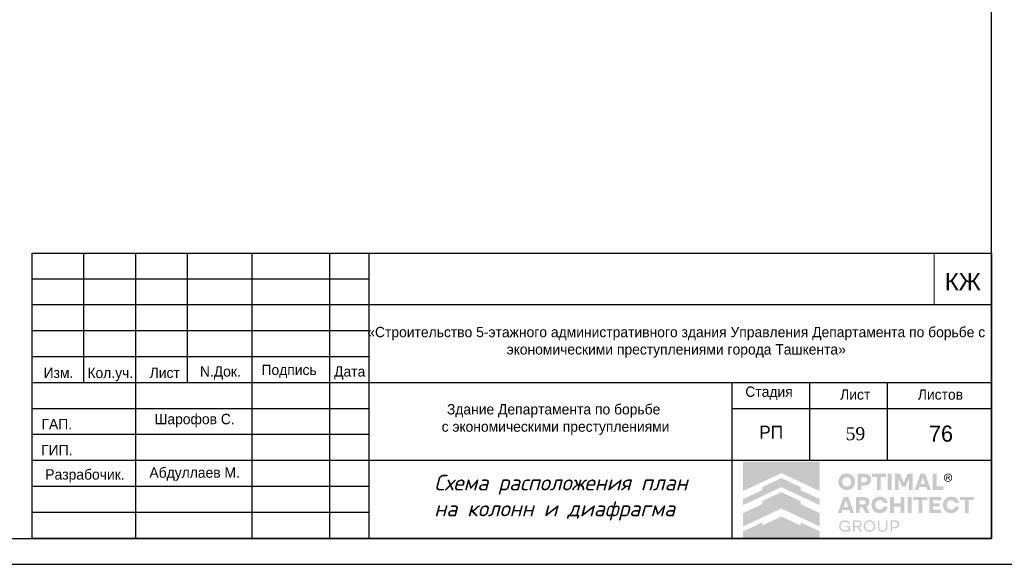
# Model space of a CAD drawing. Header units: millimetres. Extents: x -33345 to 4712671, y -3392 to 121473.
# Tile 992 of 1056: x 3919387 to 3938375, y 44501 to 55001. Entities that reach past the tile are written whole.
import ezdxf

# ---------------------------------------------------------------- set-up
doc = ezdxf.new("R2010")
doc.units = ezdxf.units.MM
for name, color, linetype, lineweight in [('.', 7, 'Continuous', 15), ('0.25', 7, 'Continuous', 25), ('Текст', 7, 'Continuous', 20)]:
    doc.layers.add(name, color=color, linetype=linetype, lineweight=lineweight)
doc.styles.add('RomanS', font='romans.shx')
doc.styles.get("Standard").update_dxf_attribs({"font": 'arial.ttf'})
doc.styles.add('X-U-RW-01$0$StyleROMANS', font='GOTHIC.TTF')

# ---------------------------------------------------------------- blocks, each defined once
blk = doc.blocks.new('*U282')
at = {"layer": '0.25', "color": 5, "linetype": 'Continuous', "lineweight": 25, "ltscale": 100}
blk.add_lwpolyline([(-72619, 0), (0, 0), (0, 42000), (-72619, 42000), (-72619, 0)], dxfattribs=at)
at = {"layer": '0.25', "color": 7, "linetype": 'Continuous', "lineweight": 30, "ltscale": 100}
blk.add_lwpolyline([(-70619, 500), (-500, 500), (-500, 41500), (-70619, 41500), (-70619, 500)], dxfattribs=at)
blk = doc.blocks.new('logo')
at = {"true_color": 0x90e0ed}
h = blk.add_hatch(color=141, dxfattribs=at)
h.dxf.hatch_style = 1
h.paths.add_polyline_path([(5.672, 5.668), (0.009, 5.668), (0.009, 3.483), (1.425, 4.147), (2.84, 4.81), (4.256, 4.147), (5.672, 3.483)])
at = {"true_color": 0x1f2877}
h = blk.add_hatch(color=166, dxfattribs=at)
h.dxf.hatch_style = 1
h.paths.add_polyline_path([(2.84, 4.449), (1.425, 3.786), (1.425, 3.558), (0.009, 2.894), (0.009, 2.448), (1.425, 3.112), (2.84, 3.775), (4.256, 3.112), (5.672, 2.448), (5.672, 2.894), (4.256, 3.558), (4.256, 3.786)])
h.paths.add_polyline_path([(2.84, 3.415), (1.425, 2.751), (1.425, 2.523), (0.009, 1.86), (0.009, 0.873), (1.425, 1.536), (2.84, 2.199), (4.256, 1.536), (5.672, 0.873), (5.672, 1.86), (4.256, 2.523), (4.256, 2.751)])
h.paths.add_polyline_path([(2.84, 1.611), (1.425, 0.947), (1.425, 1.176), (0.009, 0.512), (0.009, 0.005), (5.672, 0.005), (5.672, 0.512), (4.256, 1.176), (4.256, 0.947)])
at = {"true_color": 0x212121}
h = blk.add_hatch(color=250, dxfattribs=at)
h.dxf.hatch_style = 1
h.paths.add_polyline_path([(8.107, 4.61), (8.086, 4.63), (8.064, 4.649), (8.041, 4.667), (8.017, 4.683), (7.992, 4.699), (7.967, 4.713), (7.94, 4.726), (7.912, 4.738), (7.884, 4.749), (7.855, 4.759), (7.825, 4.766), (7.795, 4.773), (7.763, 4.778), (7.732, 4.782), (7.7, 4.784), (7.667, 4.785), (7.634, 4.784), (7.602, 4.782), (7.571, 4.778), (7.54, 4.773), (7.51, 4.766), (7.48, 4.758), (7.451, 4.749), (7.422, 4.738), (7.394, 4.725), (7.367, 4.712), (7.341, 4.697), (7.316, 4.682), (7.292, 4.665), (7.269, 4.648), (7.247, 4.629), (7.226, 4.609), (7.206, 4.588), (7.187, 4.566), (7.169, 4.544), (7.153, 4.52), (7.137, 4.495), (7.122, 4.47), (7.109, 4.443), (7.097, 4.416), (7.086, 4.387), (7.076, 4.359), (7.068, 4.329), (7.061, 4.299), (7.056, 4.268), (7.053, 4.237), (7.05, 4.205), (7.05, 4.173), (7.05, 4.14), (7.053, 4.108), (7.056, 4.077), (7.061, 4.047), (7.068, 4.016), (7.076, 3.987), (7.086, 3.958), (7.097, 3.93), (7.109, 3.903), (7.122, 3.876), (7.137, 3.85), (7.153, 3.826), (7.169, 3.802), (7.187, 3.779), (7.206, 3.757), (7.226, 3.736), (7.247, 3.716), (7.269, 3.697), (7.292, 3.679), (7.316, 3.662), (7.341, 3.647), (7.367, 3.633), (7.394, 3.619), (7.422, 3.607), (7.451, 3.596), (7.48, 3.587), (7.51, 3.579), (7.54, 3.573), (7.571, 3.568), (7.602, 3.564), (7.634, 3.562), (7.667, 3.561), (7.7, 3.562), (7.732, 3.564), (7.763, 3.568), (7.795, 3.573), (7.825, 3.579), (7.855, 3.587), (7.884, 3.596), (7.912, 3.607), (7.94, 3.619), (7.967, 3.633), (7.992, 3.647), (8.017, 3.662), (8.041, 3.679), (8.064, 3.697), (8.086, 3.716), (8.107, 3.736), (8.127, 3.757), (8.146, 3.779), (8.164, 3.802), (8.181, 3.826), (8.196, 3.85), (8.211, 3.876), (8.224, 3.903), (8.237, 3.93), (8.248, 3.958), (8.257, 3.987), (8.265, 4.016), (8.272, 4.047), (8.277, 4.077), (8.281, 4.108), (8.283, 4.14), (8.284, 4.173), (8.283, 4.205), (8.281, 4.237), (8.277, 4.268), (8.272, 4.299), (8.265, 4.329), (8.257, 4.359), (8.248, 4.387), (8.237, 4.416), (8.224, 4.443), (8.211, 4.47), (8.196, 4.495), (8.181, 4.52), (8.164, 4.544), (8.146, 4.567), (8.127, 4.589)])
h.paths.add_polyline_path([(7.841, 4.464), (7.854, 4.455), (7.867, 4.446), (7.879, 4.436), (7.891, 4.426), (7.902, 4.415), (7.913, 4.403), (7.923, 4.391), (7.933, 4.379), (7.942, 4.366), (7.95, 4.352), (7.958, 4.338), (7.965, 4.324), (7.972, 4.308), (7.977, 4.293), (7.982, 4.277), (7.987, 4.261), (7.99, 4.244), (7.993, 4.228), (7.995, 4.21), (7.996, 4.193), (7.996, 4.175), (7.996, 4.157), (7.995, 4.139), (7.993, 4.121), (7.99, 4.104), (7.987, 4.088), (7.982, 4.071), (7.977, 4.055), (7.972, 4.039), (7.965, 4.024), (7.958, 4.009), (7.95, 3.994), (7.942, 3.981), (7.933, 3.967), (7.923, 3.955), (7.913, 3.942), (7.902, 3.931), (7.891, 3.92), (7.879, 3.909), (7.867, 3.9), (7.854, 3.891), (7.841, 3.882), (7.827, 3.874), (7.813, 3.867), (7.798, 3.86), (7.783, 3.854), (7.767, 3.849), (7.751, 3.844), (7.735, 3.841), (7.718, 3.838), (7.701, 3.836), (7.684, 3.835), (7.667, 3.834), (7.649, 3.835), (7.632, 3.836), (7.615, 3.838), (7.598, 3.841), (7.582, 3.844), (7.566, 3.849), (7.551, 3.854), (7.535, 3.86), (7.521, 3.867), (7.506, 3.874), (7.492, 3.882), (7.479, 3.891), (7.466, 3.9), (7.454, 3.909), (7.442, 3.92), (7.431, 3.931), (7.42, 3.942), (7.41, 3.955), (7.4, 3.967), (7.391, 3.981), (7.383, 3.994), (7.375, 4.009), (7.368, 4.024), (7.362, 4.039), (7.356, 4.055), (7.351, 4.071), (7.347, 4.088), (7.343, 4.104), (7.34, 4.121), (7.338, 4.139), (7.337, 4.157), (7.337, 4.175), (7.337, 4.193), (7.338, 4.21), (7.34, 4.228), (7.343, 4.244), (7.347, 4.261), (7.351, 4.277), (7.356, 4.293), (7.362, 4.308), (7.368, 4.324), (7.375, 4.338), (7.383, 4.352), (7.391, 4.366), (7.4, 4.379), (7.41, 4.391), (7.42, 4.403), (7.431, 4.415), (7.442, 4.426), (7.454, 4.436), (7.466, 4.446), (7.479, 4.455), (7.492, 4.464), (7.506, 4.472), (7.521, 4.479), (7.535, 4.486), (7.551, 4.492), (7.566, 4.497), (7.582, 4.501), (7.598, 4.505), (7.615, 4.508), (7.632, 4.51), (7.649, 4.511), (7.667, 4.511), (7.684, 4.511), (7.701, 4.51), (7.718, 4.508), (7.735, 4.505), (7.751, 4.501), (7.767, 4.497), (7.783, 4.492), (7.798, 4.486), (7.813, 4.479), (7.827, 4.472)], flags=16)
h.paths.add_polyline_path([(9.335, 4.648), (9.319, 4.662), (9.301, 4.675), (9.283, 4.687), (9.264, 4.698), (9.245, 4.709), (9.224, 4.719), (9.203, 4.728), (9.181, 4.736), (9.158, 4.743), (9.134, 4.749), (9.11, 4.755), (9.085, 4.759), (9.059, 4.762), (9.032, 4.765), (9.005, 4.766), (8.977, 4.767), (8.47, 4.767), (8.47, 3.579), (8.75, 3.579), (8.75, 3.898), (8.977, 3.898), (9.005, 3.898), (9.032, 3.9), (9.059, 3.902), (9.085, 3.906), (9.11, 3.91), (9.134, 3.915), (9.158, 3.921), (9.181, 3.928), (9.203, 3.936), (9.224, 3.945), (9.245, 3.954), (9.264, 3.965), (9.283, 3.976), (9.301, 3.988), (9.319, 4.001), (9.335, 4.014), (9.35, 4.029), (9.365, 4.044), (9.379, 4.059), (9.391, 4.076), (9.403, 4.093), (9.414, 4.111), (9.424, 4.13), (9.432, 4.15), (9.44, 4.17), (9.447, 4.191), (9.453, 4.212), (9.458, 4.234), (9.461, 4.257), (9.464, 4.28), (9.466, 4.304), (9.466, 4.329), (9.466, 4.353), (9.464, 4.377), (9.461, 4.401), (9.458, 4.424), (9.453, 4.446), (9.447, 4.468), (9.44, 4.489), (9.432, 4.51), (9.424, 4.53), (9.414, 4.549), (9.403, 4.567), (9.391, 4.585), (9.379, 4.602), (9.365, 4.618), (9.35, 4.633)])
h.paths.add_polyline_path([(8.75, 4.511), (8.959, 4.511), (8.984, 4.511), (9.008, 4.508), (9.031, 4.505), (9.052, 4.499), (9.071, 4.492), (9.09, 4.484), (9.106, 4.474), (9.121, 4.463), (9.135, 4.45), (9.147, 4.436), (9.156, 4.421), (9.165, 4.404), (9.171, 4.387), (9.175, 4.368), (9.178, 4.348), (9.179, 4.327), (9.178, 4.306), (9.175, 4.287), (9.171, 4.268), (9.165, 4.251), (9.156, 4.235), (9.147, 4.22), (9.135, 4.206), (9.121, 4.193), (9.106, 4.182), (9.09, 4.172), (9.071, 4.164), (9.052, 4.157), (9.031, 4.151), (9.008, 4.148), (8.984, 4.145), (8.959, 4.144), (8.75, 4.144)], flags=16)
h.paths.add_polyline_path([(10.558, 4.767), (9.528, 4.767), (9.528, 4.529), (9.904, 4.529), (9.904, 3.579), (10.182, 3.579), (10.182, 4.529), (10.558, 4.529)])
h.paths.add_polyline_path([(10.975, 4.767), (10.695, 4.767), (10.695, 3.579), (10.975, 3.579)])
h.paths.add_polyline_path([(11.611, 4.767), (11.223, 4.767), (11.223, 3.579), (11.498, 3.579), (11.498, 4.426), (11.751, 3.806), (12.012, 3.806), (12.267, 4.426), (12.267, 3.579), (12.542, 3.579), (12.542, 4.767), (12.154, 4.767), (11.882, 4.116)])
h.paths.add_polyline_path([(13.451, 4.767), (13.116, 4.767), (12.68, 3.579), (12.959, 3.579), (13.038, 3.799), (13.529, 3.799), (13.609, 3.579), (13.888, 3.579)])
h.paths.add_polyline_path([(13.285, 4.487), (13.457, 4.01), (13.111, 4.01)], flags=16)
h.paths.add_polyline_path([(14.306, 4.767), (14.026, 4.767), (14.026, 3.579), (14.808, 3.579), (14.808, 3.827), (14.306, 3.827)])
h.paths.add_polyline_path([(15.871, 2.84), (15.857, 2.86), (15.841, 2.879), (15.825, 2.898), (15.808, 2.916), (15.79, 2.933), (15.771, 2.949), (15.752, 2.964), (15.731, 2.978), (15.71, 2.992), (15.688, 3.004), (15.666, 3.016), (15.643, 3.027), (15.619, 3.037), (15.594, 3.046), (15.569, 3.053), (15.543, 3.06), (15.516, 3.066), (15.49, 3.071), (15.462, 3.074), (15.434, 3.077), (15.406, 3.079), (15.377, 3.079), (15.344, 3.078), (15.312, 3.076), (15.281, 3.072), (15.25, 3.067), (15.22, 3.061), (15.191, 3.052), (15.162, 3.043), (15.134, 3.031), (15.106, 3.019), (15.08, 3.005), (15.054, 2.991), (15.03, 2.975), (15.006, 2.958), (14.984, 2.94), (14.962, 2.921), (14.942, 2.901), (14.922, 2.88), (14.903, 2.858), (14.886, 2.835), (14.869, 2.811), (14.854, 2.787), (14.84, 2.761), (14.827, 2.734), (14.815, 2.707), (14.804, 2.679), (14.795, 2.65), (14.787, 2.621), (14.78, 2.591), (14.775, 2.561), (14.772, 2.53), (14.769, 2.499), (14.769, 2.468), (14.769, 2.436), (14.772, 2.405), (14.775, 2.374), (14.78, 2.344), (14.787, 2.314), (14.795, 2.285), (14.804, 2.256), (14.815, 2.228), (14.827, 2.201), (14.84, 2.174), (14.854, 2.149), (14.869, 2.124), (14.886, 2.1), (14.903, 2.077), (14.922, 2.055), (14.942, 2.034), (14.962, 2.014), (14.984, 1.995), (15.006, 1.977), (15.03, 1.96), (15.054, 1.945), (15.08, 1.93), (15.106, 1.916), (15.134, 1.904), (15.162, 1.893), (15.191, 1.883), (15.22, 1.875), (15.25, 1.868), (15.281, 1.863), (15.312, 1.859), (15.344, 1.857), (15.377, 1.856), (15.406, 1.856), (15.434, 1.858), (15.462, 1.861), (15.49, 1.864), (15.516, 1.869), (15.543, 1.875), (15.569, 1.882), (15.594, 1.89), (15.619, 1.898), (15.643, 1.908), (15.666, 1.919), (15.688, 1.931), (15.71, 1.943), (15.731, 1.957), (15.752, 1.971), (15.771, 1.986), (15.79, 2.002), (15.808, 2.019), (15.825, 2.037), (15.841, 2.056), (15.857, 2.075), (15.871, 2.096), (15.885, 2.117), (15.898, 2.139), (15.91, 2.161), (15.921, 2.185), (15.93, 2.209), (15.939, 2.233), (15.947, 2.259), (15.953, 2.284), (15.959, 2.311), (15.964, 2.338), (15.668, 2.338), (15.659, 2.314), (15.649, 2.291), (15.638, 2.269), (15.625, 2.249), (15.61, 2.23), (15.594, 2.213), (15.576, 2.196), (15.557, 2.181), (15.536, 2.168), (15.515, 2.156), (15.493, 2.146), (15.471, 2.138), (15.448, 2.132), (15.424, 2.127), (15.4, 2.125), (15.375, 2.124), (15.358, 2.124), (15.342, 2.125), (15.326, 2.127), (15.31, 2.13), (15.294, 2.134), (15.279, 2.139), (15.264, 2.144), (15.249, 2.15), (15.235, 2.157), (15.221, 2.165), (15.207, 2.173), (15.195, 2.182), (15.182, 2.191), (15.17, 2.201), (15.159, 2.212), (15.148, 2.223), (15.138, 2.235), (15.128, 2.247), (15.119, 2.26), (15.11, 2.273), (15.102, 2.287), (15.094, 2.302), (15.087, 2.316), (15.081, 2.332), (15.075, 2.348), (15.07, 2.364), (15.066, 2.381), (15.062, 2.397), (15.059, 2.414), (15.057, 2.432), (15.056, 2.45), (15.056, 2.468), (15.056, 2.486), (15.057, 2.503), (15.059, 2.521), (15.062, 2.538), (15.066, 2.555), (15.07, 2.571), (15.075, 2.587), (15.081, 2.603), (15.087, 2.619), (15.094, 2.634), (15.102, 2.648), (15.11, 2.662), (15.119, 2.675), (15.128, 2.688), (15.138, 2.7), (15.148, 2.712), (15.159, 2.723), (15.17, 2.734), (15.182, 2.744), (15.195, 2.753), (15.207, 2.762), (15.221, 2.77), (15.235, 2.778), (15.249, 2.785), (15.264, 2.791), (15.279, 2.797), (15.294, 2.801), (15.31, 2.805), (15.326, 2.808), (15.342, 2.81), (15.358, 2.811), (15.375, 2.812), (15.4, 2.811), (15.424, 2.808), (15.448, 2.803), (15.471, 2.797), (15.493, 2.789), (15.515, 2.779), (15.536, 2.767), (15.557, 2.754), (15.576, 2.739), (15.594, 2.722), (15.61, 2.705), (15.625, 2.686), (15.638, 2.666), (15.649, 2.644), (15.659, 2.621), (15.668, 2.597), (15.964, 2.597), (15.959, 2.624), (15.953, 2.651), (15.947, 2.677), (15.939, 2.702), (15.93, 2.726), (15.921, 2.75), (15.91, 2.774), (15.898, 2.796), (15.885, 2.818)])
h.paths.add_polyline_path([(14.632, 3.061), (13.76, 3.061), (13.76, 1.874), (14.632, 1.874), (14.632, 2.122), (14.04, 2.122), (14.04, 2.359), (14.528, 2.359), (14.528, 2.572), (14.04, 2.572), (14.04, 2.813), (14.632, 2.813)])
h.paths.add_polyline_path([(13.624, 3.061), (12.593, 3.061), (12.593, 2.824), (12.969, 2.824), (12.969, 1.874), (13.248, 1.874), (13.248, 2.824), (13.624, 2.824)])
h.paths.add_polyline_path([(12.457, 3.061), (12.177, 3.061), (12.177, 1.874), (12.457, 1.874)])
h.paths.add_polyline_path([(11.929, 3.061), (11.648, 3.061), (11.648, 2.572), (11.147, 2.572), (11.147, 3.061), (10.867, 3.061), (10.867, 1.874), (11.147, 1.874), (11.147, 2.329), (11.648, 2.329), (11.648, 1.874), (11.929, 1.874)])
h.paths.add_polyline_path([(10.624, 2.796), (10.611, 2.818), (10.597, 2.84), (10.583, 2.86), (10.567, 2.879), (10.551, 2.898), (10.534, 2.916), (10.516, 2.933), (10.497, 2.949), (10.477, 2.964), (10.457, 2.978), (10.436, 2.992), (10.414, 3.004), (10.392, 3.016), (10.368, 3.027), (10.344, 3.037), (10.32, 3.046), (10.294, 3.053), (10.269, 3.06), (10.242, 3.066), (10.215, 3.071), (10.188, 3.074), (10.16, 3.077), (10.132, 3.079), (10.103, 3.079), (10.07, 3.078), (10.038, 3.076), (10.007, 3.072), (9.976, 3.067), (9.946, 3.061), (9.917, 3.052), (9.888, 3.043), (9.86, 3.031), (9.832, 3.019), (9.806, 3.005), (9.78, 2.991), (9.756, 2.975), (9.732, 2.958), (9.71, 2.94), (9.688, 2.921), (9.667, 2.901), (9.648, 2.88), (9.629, 2.858), (9.612, 2.835), (9.595, 2.811), (9.58, 2.787), (9.566, 2.761), (9.553, 2.734), (9.541, 2.707), (9.53, 2.679), (9.52, 2.65), (9.512, 2.621), (9.506, 2.591), (9.501, 2.561), (9.497, 2.53), (9.495, 2.499), (9.494, 2.468), (9.495, 2.436), (9.497, 2.405), (9.501, 2.374), (9.506, 2.344), (9.512, 2.314), (9.52, 2.285), (9.53, 2.256), (9.541, 2.228), (9.553, 2.201), (9.566, 2.174), (9.58, 2.149), (9.595, 2.124), (9.612, 2.1), (9.629, 2.077), (9.648, 2.055), (9.667, 2.034), (9.688, 2.014), (9.71, 1.995), (9.732, 1.977), (9.756, 1.96), (9.78, 1.945), (9.806, 1.93), (9.832, 1.916), (9.86, 1.904), (9.888, 1.893), (9.917, 1.883), (9.946, 1.875), (9.976, 1.868), (10.007, 1.863), (10.038, 1.859), (10.07, 1.857), (10.103, 1.856), (10.132, 1.856), (10.16, 1.858), (10.188, 1.861), (10.215, 1.864), (10.242, 1.869), (10.269, 1.875), (10.294, 1.882), (10.32, 1.89), (10.344, 1.898), (10.368, 1.908), (10.392, 1.919), (10.414, 1.931), (10.436, 1.943), (10.457, 1.957), (10.477, 1.971), (10.497, 1.986), (10.516, 2.002), (10.534, 2.019), (10.551, 2.037), (10.567, 2.056), (10.583, 2.075), (10.597, 2.096), (10.611, 2.117), (10.624, 2.139), (10.636, 2.161), (10.646, 2.185), (10.656, 2.209), (10.665, 2.233), (10.673, 2.259), (10.679, 2.284), (10.685, 2.311), (10.689, 2.338), (10.393, 2.338), (10.385, 2.314), (10.375, 2.291), (10.364, 2.269), (10.351, 2.249), (10.336, 2.23), (10.32, 2.213), (10.302, 2.196), (10.282, 2.181), (10.262, 2.168), (10.241, 2.156), (10.219, 2.146), (10.197, 2.138), (10.174, 2.132), (10.15, 2.127), (10.126, 2.125), (10.101, 2.124), (10.084, 2.124), (10.068, 2.125), (10.052, 2.127), (10.036, 2.13), (10.02, 2.134), (10.005, 2.139), (9.99, 2.144), (9.975, 2.15), (9.961, 2.157), (9.947, 2.165), (9.933, 2.173), (9.92, 2.182), (9.908, 2.191), (9.896, 2.201), (9.885, 2.212), (9.874, 2.223), (9.864, 2.235), (9.854, 2.247), (9.844, 2.26), (9.836, 2.273), (9.828, 2.287), (9.82, 2.302), (9.813, 2.316), (9.806, 2.332), (9.801, 2.348), (9.796, 2.364), (9.791, 2.381), (9.788, 2.397), (9.785, 2.414), (9.783, 2.432), (9.782, 2.45), (9.782, 2.468), (9.782, 2.486), (9.783, 2.503), (9.785, 2.521), (9.788, 2.538), (9.791, 2.555), (9.796, 2.571), (9.801, 2.587), (9.806, 2.603), (9.813, 2.619), (9.82, 2.634), (9.828, 2.648), (9.836, 2.662), (9.844, 2.675), (9.854, 2.688), (9.864, 2.7), (9.874, 2.712), (9.885, 2.723), (9.896, 2.734), (9.908, 2.744), (9.92, 2.753), (9.933, 2.762), (9.947, 2.77), (9.961, 2.778), (9.975, 2.785), (9.99, 2.791), (10.005, 2.797), (10.02, 2.801), (10.036, 2.805), (10.052, 2.808), (10.068, 2.81), (10.084, 2.811), (10.101, 2.812), (10.126, 2.811), (10.15, 2.808), (10.174, 2.803), (10.197, 2.797), (10.219, 2.789), (10.241, 2.779), (10.262, 2.767), (10.282, 2.754), (10.302, 2.739), (10.32, 2.722), (10.336, 2.705), (10.351, 2.686), (10.364, 2.666), (10.375, 2.644), (10.385, 2.621), (10.393, 2.597), (10.689, 2.597), (10.685, 2.624), (10.679, 2.651), (10.673, 2.677), (10.665, 2.702), (10.656, 2.726), (10.646, 2.75), (10.636, 2.774)])
h.paths.add_polyline_path([(9.251, 2.936), (9.221, 2.962), (9.189, 2.986), (9.153, 3.006), (9.113, 3.023), (9.07, 3.037), (9.024, 3.047), (8.974, 3.055), (8.921, 3.06), (8.865, 3.061), (8.347, 3.061), (8.347, 1.874), (8.628, 1.874), (8.628, 2.294), (8.826, 2.294), (9.057, 1.874), (9.372, 1.874), (9.108, 2.335), (9.136, 2.346), (9.162, 2.359), (9.187, 2.374), (9.21, 2.39), (9.231, 2.407), (9.25, 2.425), (9.268, 2.445), (9.284, 2.466), (9.299, 2.488), (9.311, 2.512), (9.322, 2.537), (9.33, 2.563), (9.337, 2.59), (9.342, 2.619), (9.345, 2.649), (9.346, 2.68), (9.344, 2.725), (9.338, 2.766), (9.328, 2.805), (9.315, 2.842), (9.297, 2.876), (9.276, 2.907)])
h.paths.add_polyline_path([(8.949, 2.802), (8.967, 2.796), (8.984, 2.789), (8.999, 2.781), (9.012, 2.772), (9.024, 2.761), (9.035, 2.75), (9.044, 2.737), (9.051, 2.724), (9.056, 2.709), (9.06, 2.693), (9.063, 2.677), (9.064, 2.659), (9.063, 2.642), (9.06, 2.626), (9.056, 2.61), (9.051, 2.596), (9.044, 2.582), (9.035, 2.57), (9.024, 2.559), (9.012, 2.548), (8.999, 2.539), (8.984, 2.531), (8.967, 2.524), (8.949, 2.518), (8.93, 2.514), (8.909, 2.511), (8.887, 2.509), (8.863, 2.508), (8.628, 2.508), (8.628, 2.812), (8.863, 2.812), (8.887, 2.811), (8.909, 2.809), (8.93, 2.806)], flags=16)
h.paths.add_polyline_path([(7.773, 3.061), (7.438, 3.061), (7.002, 1.874), (7.28, 1.874), (7.36, 2.093), (7.851, 2.093), (7.931, 1.874), (8.209, 1.874)])
h.paths.add_polyline_path([(7.606, 2.781), (7.778, 2.304), (7.433, 2.304)], flags=16)
h.paths.add_polyline_path([(17.059, 3.061), (16.029, 3.061), (16.029, 2.824), (16.405, 2.824), (16.405, 1.874), (16.683, 1.874), (16.683, 2.824), (17.059, 2.824)])
at = {"true_color": 0xa7a9ac}
h = blk.add_hatch(color=253, dxfattribs=at)
h.dxf.hatch_style = 1
h.paths.add_polyline_path([(15.277, 4.754), (15.255, 4.763), (15.232, 4.77), (15.208, 4.776), (15.185, 4.779), (15.164, 4.781), (15.162, 4.781), (15.138, 4.781), (15.127, 4.78), (15.114, 4.779), (15.101, 4.777), (15.088, 4.775), (15.076, 4.772), (15.063, 4.769), (15.05, 4.765), (15.038, 4.76), (15.026, 4.755), (14.997, 4.739), (14.969, 4.721), (14.945, 4.701), (14.923, 4.679), (14.903, 4.654), (14.886, 4.628), (14.872, 4.599), (14.86, 4.567), (14.856, 4.553), (14.853, 4.539), (14.85, 4.525), (14.848, 4.51), (14.847, 4.496), (14.847, 4.481), (14.847, 4.466), (14.848, 4.452), (14.851, 4.426), (14.857, 4.402), (14.864, 4.378), (14.873, 4.355), (14.884, 4.333), (14.896, 4.312), (14.911, 4.291), (14.928, 4.272), (14.94, 4.259), (14.954, 4.247), (14.968, 4.236), (14.982, 4.225), (14.997, 4.216), (15.013, 4.207), (15.029, 4.2), (15.046, 4.193), (15.064, 4.187), (15.082, 4.182), (15.1, 4.179), (15.119, 4.176), (15.14, 4.175), (15.16, 4.175), (15.181, 4.176), (15.202, 4.179), (15.222, 4.183), (15.241, 4.188), (15.26, 4.195), (15.279, 4.203), (15.297, 4.212), (15.314, 4.222), (15.331, 4.234), (15.347, 4.247), (15.364, 4.263), (15.38, 4.28), (15.395, 4.298), (15.408, 4.317), (15.419, 4.337), (15.429, 4.358), (15.437, 4.38), (15.444, 4.403), (15.448, 4.418), (15.45, 4.433), (15.452, 4.448), (15.453, 4.463), (15.454, 4.466), (15.454, 4.49), (15.453, 4.501), (15.45, 4.523), (15.446, 4.544), (15.441, 4.565), (15.434, 4.586), (15.426, 4.605), (15.416, 4.624), (15.405, 4.643), (15.392, 4.661), (15.38, 4.676), (15.368, 4.69), (15.354, 4.703), (15.34, 4.715), (15.326, 4.726), (15.31, 4.736), (15.294, 4.745)])
h.paths.add_polyline_path([(15.249, 4.711), (15.292, 4.687), (15.329, 4.657), (15.36, 4.619), (15.383, 4.576), (15.398, 4.529), (15.403, 4.478), (15.398, 4.427), (15.383, 4.379), (15.36, 4.336), (15.329, 4.299), (15.291, 4.268), (15.248, 4.245), (15.2, 4.23), (15.149, 4.225), (15.099, 4.23), (15.051, 4.245), (15.009, 4.268), (14.971, 4.299), (14.941, 4.337), (14.917, 4.38), (14.903, 4.427), (14.897, 4.478), (14.903, 4.529), (14.917, 4.576), (14.941, 4.619), (14.972, 4.657), (15.009, 4.688), (15.052, 4.711), (15.099, 4.726), (15.15, 4.731), (15.201, 4.726)], flags=16)
h.paths.add_polyline_path([(15.197, 4.632), (15.209, 4.629), (15.219, 4.625), (15.227, 4.621), (15.235, 4.616), (15.242, 4.61), (15.249, 4.603), (15.254, 4.596), (15.259, 4.587), (15.263, 4.578), (15.267, 4.565), (15.269, 4.553), (15.269, 4.541), (15.267, 4.529), (15.264, 4.518), (15.259, 4.507), (15.252, 4.496), (15.244, 4.486), (15.238, 4.48), (15.232, 4.475), (15.225, 4.471), (15.218, 4.467), (15.211, 4.464), (15.203, 4.461), (15.196, 4.459), (15.187, 4.458), (15.177, 4.456), (15.177, 4.456), (15.189, 4.449), (15.197, 4.445), (15.203, 4.439), (15.209, 4.433), (15.215, 4.426), (15.226, 4.413), (15.235, 4.399), (15.245, 4.386), (15.254, 4.372), (15.29, 4.313), (15.291, 4.311), (15.289, 4.31), (15.23, 4.31), (15.226, 4.312), (15.182, 4.389), (15.157, 4.425), (15.152, 4.43), (15.147, 4.435), (15.141, 4.439), (15.135, 4.442), (15.129, 4.445), (15.122, 4.447), (15.115, 4.448), (15.107, 4.448), (15.072, 4.449), (15.07, 4.449), (15.07, 4.311), (15.018, 4.311), (15.018, 4.636), (15.02, 4.637), (15.161, 4.635), (15.173, 4.635), (15.185, 4.634)], flags=0)
h.paths.add_polyline_path([(15.178, 4.588), (15.187, 4.584), (15.196, 4.579), (15.2, 4.576), (15.203, 4.572), (15.206, 4.568), (15.209, 4.564), (15.211, 4.559), (15.212, 4.554), (15.213, 4.549), (15.213, 4.544), (15.213, 4.538), (15.212, 4.533), (15.211, 4.528), (15.209, 4.523), (15.206, 4.518), (15.203, 4.514), (15.199, 4.51), (15.195, 4.506), (15.19, 4.503), (15.184, 4.5), (15.178, 4.499), (15.173, 4.497), (15.161, 4.495), (15.15, 4.494), (15.138, 4.494), (15.127, 4.494), (15.074, 4.493), (15.071, 4.493), (15.071, 4.592), (15.096, 4.592), (15.159, 4.591), (15.169, 4.59)], flags=0)
h.paths.add_polyline_path([(15.267, 4.565), (15.263, 4.578), (15.259, 4.587), (15.254, 4.596), (15.249, 4.603), (15.242, 4.61), (15.235, 4.616), (15.227, 4.621), (15.219, 4.625), (15.209, 4.629), (15.197, 4.632), (15.185, 4.634), (15.173, 4.635), (15.161, 4.635), (15.02, 4.637), (15.018, 4.636), (15.018, 4.311), (15.07, 4.311), (15.07, 4.449), (15.072, 4.449), (15.107, 4.448), (15.115, 4.448), (15.122, 4.447), (15.129, 4.445), (15.135, 4.442), (15.141, 4.439), (15.147, 4.435), (15.152, 4.43), (15.157, 4.425), (15.182, 4.389), (15.226, 4.312), (15.23, 4.31), (15.289, 4.31), (15.291, 4.311), (15.29, 4.313), (15.254, 4.372), (15.245, 4.386), (15.235, 4.399), (15.226, 4.413), (15.215, 4.426), (15.209, 4.433), (15.203, 4.439), (15.197, 4.445), (15.189, 4.449), (15.177, 4.456), (15.187, 4.458), (15.196, 4.459), (15.203, 4.461), (15.211, 4.464), (15.218, 4.467), (15.225, 4.471), (15.232, 4.475), (15.238, 4.48), (15.244, 4.486), (15.252, 4.496), (15.259, 4.507), (15.264, 4.518), (15.267, 4.529), (15.269, 4.541), (15.269, 4.553)], flags=0)
h = blk.add_hatch(color=253, dxfattribs=at)
h.dxf.hatch_style = 1
h.paths.add_polyline_path([(15.242, 4.61), (15.235, 4.616), (15.227, 4.621), (15.219, 4.625), (15.209, 4.629), (15.197, 4.632), (15.185, 4.634), (15.173, 4.635), (15.161, 4.635), (15.02, 4.637), (15.018, 4.636), (15.018, 4.311), (15.07, 4.311), (15.07, 4.449), (15.072, 4.449), (15.107, 4.448), (15.115, 4.448), (15.122, 4.447), (15.129, 4.445), (15.135, 4.442), (15.141, 4.439), (15.147, 4.435), (15.152, 4.43), (15.157, 4.425), (15.182, 4.389), (15.226, 4.312), (15.23, 4.31), (15.289, 4.31), (15.291, 4.311), (15.29, 4.313), (15.254, 4.372), (15.245, 4.386), (15.235, 4.399), (15.226, 4.413), (15.215, 4.426), (15.209, 4.433), (15.203, 4.439), (15.197, 4.445), (15.189, 4.449), (15.177, 4.456), (15.187, 4.458), (15.196, 4.459), (15.203, 4.461), (15.211, 4.464), (15.218, 4.467), (15.225, 4.471), (15.232, 4.475), (15.238, 4.48), (15.244, 4.486), (15.252, 4.496), (15.259, 4.507), (15.264, 4.518), (15.267, 4.529), (15.269, 4.541), (15.269, 4.553), (15.267, 4.565), (15.263, 4.578), (15.259, 4.587), (15.254, 4.596), (15.249, 4.603)])
h.paths.add_polyline_path([(15.169, 4.59), (15.178, 4.588), (15.187, 4.584), (15.196, 4.579), (15.2, 4.576), (15.203, 4.572), (15.206, 4.568), (15.209, 4.564), (15.211, 4.559), (15.212, 4.554), (15.213, 4.549), (15.213, 4.544), (15.213, 4.538), (15.212, 4.533), (15.211, 4.528), (15.209, 4.523), (15.206, 4.518), (15.203, 4.514), (15.199, 4.51), (15.195, 4.506), (15.19, 4.503), (15.184, 4.5), (15.178, 4.499), (15.173, 4.497), (15.161, 4.495), (15.15, 4.494), (15.138, 4.494), (15.127, 4.494), (15.074, 4.493), (15.071, 4.493), (15.071, 4.592), (15.096, 4.592), (15.159, 4.591)], flags=16)
h = blk.add_hatch(color=253, dxfattribs=at)
h.dxf.hatch_style = 1
h.paths.add_polyline_path([(7.824, 1.219), (7.813, 1.23), (7.803, 1.24), (7.791, 1.249), (7.78, 1.258), (7.768, 1.267), (7.756, 1.275), (7.743, 1.283), (7.73, 1.29), (7.716, 1.297), (7.703, 1.303), (7.688, 1.309), (7.674, 1.314), (7.659, 1.319), (7.644, 1.323), (7.628, 1.326), (7.613, 1.329), (7.597, 1.332), (7.581, 1.334), (7.564, 1.335), (7.547, 1.336), (7.53, 1.336), (7.506, 1.335), (7.483, 1.334), (7.461, 1.331), (7.439, 1.328), (7.417, 1.323), (7.396, 1.317), (7.376, 1.31), (7.356, 1.302), (7.337, 1.293), (7.319, 1.284), (7.301, 1.273), (7.284, 1.262), (7.268, 1.25), (7.253, 1.237), (7.238, 1.224), (7.224, 1.21), (7.211, 1.195), (7.199, 1.179), (7.187, 1.163), (7.176, 1.146), (7.166, 1.129), (7.157, 1.11), (7.149, 1.092), (7.141, 1.073), (7.134, 1.053), (7.128, 1.033), (7.124, 1.012), (7.119, 0.991), (7.116, 0.97), (7.114, 0.949), (7.113, 0.927), (7.112, 0.904), (7.113, 0.88), (7.114, 0.857), (7.116, 0.834), (7.12, 0.811), (7.124, 0.789), (7.129, 0.768), (7.135, 0.747), (7.142, 0.727), (7.15, 0.707), (7.159, 0.688), (7.168, 0.67), (7.178, 0.652), (7.189, 0.636), (7.201, 0.62), (7.214, 0.605), (7.227, 0.59), (7.241, 0.577), (7.255, 0.564), (7.271, 0.552), (7.286, 0.54), (7.303, 0.53), (7.32, 0.52), (7.338, 0.511), (7.357, 0.503), (7.376, 0.496), (7.396, 0.49), (7.416, 0.485), (7.436, 0.48), (7.458, 0.477), (7.479, 0.475), (7.501, 0.473), (7.524, 0.473), (7.546, 0.473), (7.567, 0.474), (7.588, 0.476), (7.608, 0.479), (7.627, 0.483), (7.646, 0.488), (7.664, 0.493), (7.682, 0.5), (7.699, 0.507), (7.716, 0.514), (7.732, 0.523), (7.747, 0.532), (7.761, 0.541), (7.775, 0.551), (7.789, 0.562), (7.802, 0.574), (7.802, 0.485), (7.911, 0.485), (7.911, 0.921), (7.578, 0.921), (7.578, 0.827), (7.802, 0.827), (7.802, 0.709), (7.794, 0.695), (7.785, 0.681), (7.774, 0.668), (7.763, 0.656), (7.75, 0.645), (7.735, 0.634), (7.72, 0.624), (7.703, 0.615), (7.685, 0.606), (7.666, 0.599), (7.647, 0.593), (7.627, 0.588), (7.606, 0.584), (7.585, 0.581), (7.563, 0.58), (7.54, 0.579), (7.522, 0.579), (7.505, 0.58), (7.488, 0.582), (7.472, 0.585), (7.456, 0.588), (7.441, 0.592), (7.425, 0.597), (7.411, 0.602), (7.396, 0.608), (7.383, 0.615), (7.369, 0.622), (7.357, 0.63), (7.345, 0.639), (7.333, 0.648), (7.322, 0.658), (7.311, 0.668), (7.301, 0.679), (7.292, 0.69), (7.283, 0.702), (7.275, 0.715), (7.267, 0.728), (7.26, 0.741), (7.253, 0.756), (7.247, 0.77), (7.242, 0.786), (7.237, 0.801), (7.234, 0.817), (7.23, 0.834), (7.228, 0.851), (7.226, 0.868), (7.225, 0.886), (7.225, 0.904), (7.225, 0.921), (7.226, 0.938), (7.228, 0.954), (7.23, 0.97), (7.233, 0.986), (7.236, 1.001), (7.24, 1.016), (7.245, 1.031), (7.25, 1.046), (7.256, 1.06), (7.262, 1.074), (7.27, 1.087), (7.277, 1.099), (7.285, 1.112), (7.294, 1.123), (7.304, 1.135), (7.314, 1.145), (7.324, 1.155), (7.335, 1.165), (7.347, 1.174), (7.359, 1.182), (7.371, 1.19), (7.385, 1.197), (7.398, 1.204), (7.412, 1.21), (7.427, 1.215), (7.442, 1.22), (7.458, 1.223), (7.474, 1.226), (7.49, 1.228), (7.508, 1.229), (7.525, 1.23), (7.547, 1.229), (7.569, 1.227), (7.59, 1.224), (7.61, 1.219), (7.629, 1.214), (7.648, 1.207), (7.667, 1.199), (7.684, 1.189), (7.701, 1.178), (7.716, 1.166), (7.73, 1.154), (7.743, 1.14), (7.755, 1.125), (7.765, 1.109), (7.775, 1.091), (7.783, 1.073), (7.908, 1.073), (7.903, 1.089), (7.897, 1.104), (7.891, 1.118), (7.884, 1.132), (7.877, 1.146), (7.869, 1.159), (7.861, 1.172), (7.852, 1.185), (7.843, 1.197), (7.834, 1.208)])
h.paths.add_polyline_path([(8.756, 1.163), (8.751, 1.175), (8.746, 1.187), (8.74, 1.198), (8.733, 1.208), (8.725, 1.219), (8.717, 1.229), (8.709, 1.238), (8.7, 1.247), (8.69, 1.255), (8.68, 1.263), (8.669, 1.271), (8.658, 1.278), (8.646, 1.285), (8.634, 1.291), (8.621, 1.296), (8.608, 1.301), (8.594, 1.306), (8.579, 1.31), (8.565, 1.314), (8.549, 1.317), (8.534, 1.319), (8.517, 1.321), (8.501, 1.322), (8.484, 1.323), (8.466, 1.323), (8.136, 1.323), (8.136, 0.485), (8.245, 0.485), (8.245, 0.814), (8.464, 0.814), (8.654, 0.485), (8.783, 0.485), (8.579, 0.828), (8.602, 0.835), (8.623, 0.843), (8.643, 0.853), (8.662, 0.863), (8.679, 0.875), (8.695, 0.888), (8.709, 0.902), (8.723, 0.917), (8.734, 0.933), (8.744, 0.95), (8.753, 0.968), (8.76, 0.986), (8.766, 1.006), (8.769, 1.026), (8.772, 1.047), (8.773, 1.07), (8.772, 1.084), (8.771, 1.098), (8.77, 1.112), (8.767, 1.125), (8.764, 1.138), (8.761, 1.151)])
h.paths.add_polyline_path([(8.245, 1.223), (8.455, 1.223), (8.479, 1.223), (8.501, 1.221), (8.522, 1.218), (8.541, 1.213), (8.56, 1.207), (8.577, 1.2), (8.592, 1.192), (8.606, 1.182), (8.619, 1.171), (8.63, 1.159), (8.639, 1.146), (8.647, 1.132), (8.653, 1.117), (8.657, 1.101), (8.659, 1.084), (8.66, 1.066), (8.659, 1.047), (8.657, 1.03), (8.653, 1.014), (8.647, 0.999), (8.639, 0.985), (8.63, 0.972), (8.619, 0.96), (8.606, 0.949), (8.592, 0.94), (8.577, 0.931), (8.56, 0.924), (8.541, 0.918), (8.522, 0.914), (8.501, 0.911), (8.479, 0.909), (8.455, 0.908), (8.245, 0.908)], flags=16)
h.paths.add_polyline_path([(9.702, 1.165), (9.689, 1.181), (9.676, 1.197), (9.662, 1.212), (9.647, 1.226), (9.631, 1.239), (9.615, 1.252), (9.598, 1.263), (9.581, 1.274), (9.563, 1.285), (9.544, 1.294), (9.525, 1.303), (9.505, 1.311), (9.484, 1.317), (9.464, 1.323), (9.443, 1.328), (9.421, 1.331), (9.399, 1.334), (9.377, 1.336), (9.355, 1.336), (9.332, 1.336), (9.31, 1.334), (9.288, 1.331), (9.266, 1.328), (9.245, 1.323), (9.225, 1.317), (9.204, 1.311), (9.184, 1.303), (9.165, 1.294), (9.146, 1.285), (9.128, 1.274), (9.111, 1.263), (9.094, 1.252), (9.078, 1.239), (9.062, 1.226), (9.047, 1.212), (9.033, 1.197), (9.02, 1.181), (9.007, 1.165), (8.995, 1.148), (8.984, 1.131), (8.974, 1.113), (8.965, 1.094), (8.956, 1.075), (8.948, 1.055), (8.941, 1.034), (8.936, 1.014), (8.931, 0.993), (8.928, 0.971), (8.925, 0.949), (8.923, 0.927), (8.923, 0.904), (8.923, 0.882), (8.925, 0.859), (8.928, 0.838), (8.931, 0.816), (8.936, 0.795), (8.941, 0.774), (8.948, 0.754), (8.956, 0.734), (8.965, 0.715), (8.974, 0.696), (8.984, 0.678), (8.995, 0.66), (9.007, 0.644), (9.02, 0.628), (9.033, 0.612), (9.047, 0.597), (9.062, 0.583), (9.078, 0.57), (9.094, 0.557), (9.111, 0.545), (9.128, 0.534), (9.146, 0.524), (9.165, 0.514), (9.184, 0.506), (9.204, 0.498), (9.225, 0.491), (9.245, 0.486), (9.266, 0.481), (9.288, 0.477), (9.31, 0.475), (9.332, 0.473), (9.355, 0.473), (9.377, 0.473), (9.399, 0.475), (9.421, 0.477), (9.443, 0.481), (9.464, 0.486), (9.484, 0.491), (9.505, 0.498), (9.525, 0.506), (9.544, 0.514), (9.563, 0.524), (9.581, 0.534), (9.598, 0.545), (9.615, 0.557), (9.631, 0.57), (9.647, 0.583), (9.662, 0.597), (9.676, 0.612), (9.689, 0.628), (9.702, 0.644), (9.714, 0.66), (9.725, 0.678), (9.735, 0.696), (9.744, 0.715), (9.753, 0.734), (9.761, 0.754), (9.768, 0.774), (9.773, 0.795), (9.778, 0.816), (9.782, 0.838), (9.784, 0.859), (9.786, 0.882), (9.786, 0.904), (9.786, 0.927), (9.784, 0.949), (9.782, 0.971), (9.778, 0.993), (9.773, 1.014), (9.768, 1.034), (9.761, 1.055), (9.753, 1.075), (9.744, 1.094), (9.735, 1.113), (9.725, 1.131), (9.714, 1.148)])
h.paths.add_polyline_path([(9.126, 1.137), (9.136, 1.148), (9.148, 1.158), (9.16, 1.167), (9.172, 1.176), (9.185, 1.184), (9.198, 1.192), (9.212, 1.199), (9.227, 1.205), (9.242, 1.211), (9.257, 1.216), (9.272, 1.22), (9.288, 1.223), (9.304, 1.226), (9.321, 1.228), (9.337, 1.229), (9.355, 1.23), (9.372, 1.229), (9.388, 1.228), (9.405, 1.226), (9.421, 1.223), (9.437, 1.22), (9.452, 1.216), (9.467, 1.211), (9.482, 1.205), (9.497, 1.199), (9.511, 1.192), (9.524, 1.184), (9.537, 1.176), (9.549, 1.167), (9.561, 1.158), (9.573, 1.148), (9.583, 1.137), (9.594, 1.126), (9.604, 1.114), (9.613, 1.102), (9.621, 1.089), (9.629, 1.076), (9.637, 1.063), (9.644, 1.048), (9.65, 1.034), (9.655, 1.019), (9.66, 1.003), (9.664, 0.988), (9.668, 0.972), (9.67, 0.955), (9.672, 0.939), (9.673, 0.922), (9.674, 0.904), (9.673, 0.887), (9.672, 0.87), (9.67, 0.853), (9.668, 0.837), (9.664, 0.821), (9.66, 0.805), (9.655, 0.79), (9.65, 0.775), (9.644, 0.76), (9.637, 0.746), (9.629, 0.732), (9.621, 0.719), (9.613, 0.707), (9.604, 0.694), (9.594, 0.683), (9.583, 0.672), (9.573, 0.661), (9.561, 0.651), (9.549, 0.641), (9.537, 0.633), (9.524, 0.624), (9.511, 0.617), (9.497, 0.61), (9.482, 0.603), (9.467, 0.598), (9.452, 0.593), (9.437, 0.589), (9.421, 0.585), (9.405, 0.582), (9.388, 0.581), (9.372, 0.579), (9.355, 0.579), (9.337, 0.579), (9.321, 0.581), (9.304, 0.582), (9.288, 0.585), (9.272, 0.589), (9.257, 0.593), (9.242, 0.598), (9.227, 0.603), (9.212, 0.61), (9.198, 0.617), (9.185, 0.624), (9.172, 0.633), (9.16, 0.641), (9.148, 0.651), (9.136, 0.661), (9.126, 0.672), (9.115, 0.683), (9.105, 0.694), (9.096, 0.707), (9.088, 0.719), (9.08, 0.732), (9.072, 0.746), (9.065, 0.76), (9.059, 0.775), (9.054, 0.79), (9.049, 0.805), (9.045, 0.821), (9.041, 0.837), (9.039, 0.853), (9.037, 0.87), (9.036, 0.887), (9.035, 0.904), (9.036, 0.922), (9.037, 0.939), (9.039, 0.955), (9.041, 0.972), (9.045, 0.988), (9.049, 1.003), (9.054, 1.019), (9.059, 1.034), (9.065, 1.048), (9.072, 1.063), (9.08, 1.076), (9.088, 1.089), (9.096, 1.102), (9.105, 1.114), (9.115, 1.126)], flags=16)
h.paths.add_polyline_path([(10.079, 1.323), (9.97, 1.323), (9.97, 0.817), (9.97, 0.797), (9.972, 0.778), (9.973, 0.759), (9.976, 0.741), (9.979, 0.723), (9.983, 0.705), (9.988, 0.689), (9.994, 0.672), (10, 0.656), (10.007, 0.641), (10.015, 0.627), (10.023, 0.613), (10.032, 0.6), (10.042, 0.587), (10.052, 0.575), (10.063, 0.564), (10.074, 0.553), (10.086, 0.543), (10.099, 0.534), (10.113, 0.525), (10.127, 0.517), (10.141, 0.51), (10.156, 0.503), (10.172, 0.496), (10.189, 0.491), (10.205, 0.486), (10.223, 0.482), (10.241, 0.479), (10.259, 0.476), (10.278, 0.474), (10.298, 0.473), (10.318, 0.473), (10.338, 0.473), (10.358, 0.474), (10.377, 0.476), (10.395, 0.479), (10.413, 0.482), (10.43, 0.486), (10.447, 0.491), (10.464, 0.496), (10.479, 0.503), (10.495, 0.51), (10.509, 0.517), (10.523, 0.525), (10.536, 0.534), (10.549, 0.543), (10.561, 0.553), (10.573, 0.564), (10.583, 0.575), (10.593, 0.587), (10.603, 0.6), (10.612, 0.613), (10.62, 0.627), (10.628, 0.641), (10.635, 0.656), (10.641, 0.672), (10.646, 0.689), (10.651, 0.705), (10.655, 0.723), (10.659, 0.741), (10.661, 0.759), (10.663, 0.778), (10.664, 0.797), (10.665, 0.817), (10.665, 1.323), (10.556, 1.323), (10.556, 0.817), (10.555, 0.788), (10.552, 0.761), (10.547, 0.736), (10.54, 0.713), (10.531, 0.691), (10.521, 0.671), (10.508, 0.653), (10.494, 0.636), (10.477, 0.621), (10.46, 0.608), (10.44, 0.597), (10.419, 0.589), (10.396, 0.582), (10.372, 0.577), (10.346, 0.574), (10.318, 0.573), (10.29, 0.574), (10.264, 0.577), (10.24, 0.582), (10.217, 0.589), (10.196, 0.597), (10.176, 0.608), (10.158, 0.621), (10.142, 0.636), (10.127, 0.653), (10.114, 0.671), (10.103, 0.691), (10.095, 0.713), (10.088, 0.736), (10.083, 0.761), (10.08, 0.788), (10.079, 0.817)])
h.paths.add_polyline_path([(11.497, 1.203), (11.488, 1.214), (11.479, 1.225), (11.469, 1.235), (11.459, 1.245), (11.448, 1.254), (11.437, 1.262), (11.425, 1.27), (11.412, 1.278), (11.399, 1.285), (11.385, 1.291), (11.371, 1.297), (11.356, 1.303), (11.341, 1.308), (11.326, 1.312), (11.309, 1.315), (11.293, 1.318), (11.276, 1.321), (11.259, 1.322), (11.241, 1.323), (11.223, 1.323), (10.911, 1.323), (10.911, 0.485), (11.02, 0.485), (11.02, 0.742), (11.223, 0.742), (11.241, 0.742), (11.259, 0.743), (11.276, 0.745), (11.293, 0.747), (11.309, 0.75), (11.326, 0.754), (11.341, 0.758), (11.356, 0.763), (11.371, 0.769), (11.385, 0.775), (11.399, 0.781), (11.412, 0.789), (11.425, 0.796), (11.437, 0.805), (11.448, 0.814), (11.459, 0.823), (11.469, 0.833), (11.479, 0.843), (11.488, 0.854), (11.497, 0.866), (11.505, 0.878), (11.512, 0.89), (11.519, 0.903), (11.525, 0.916), (11.53, 0.93), (11.535, 0.944), (11.539, 0.959), (11.542, 0.973), (11.545, 0.988), (11.546, 1.004), (11.548, 1.02), (11.548, 1.036), (11.548, 1.052), (11.546, 1.067), (11.545, 1.083), (11.542, 1.098), (11.539, 1.112), (11.535, 1.127), (11.53, 1.14), (11.525, 1.154), (11.519, 1.167), (11.512, 1.18), (11.505, 1.192)])
h.paths.add_polyline_path([(11.02, 1.223), (11.211, 1.223), (11.236, 1.223), (11.26, 1.22), (11.282, 1.216), (11.303, 1.21), (11.323, 1.203), (11.342, 1.194), (11.359, 1.184), (11.375, 1.171), (11.389, 1.158), (11.401, 1.143), (11.412, 1.128), (11.42, 1.111), (11.427, 1.093), (11.431, 1.074), (11.434, 1.054), (11.435, 1.033), (11.434, 1.012), (11.431, 0.992), (11.427, 0.973), (11.42, 0.955), (11.412, 0.938), (11.401, 0.922), (11.389, 0.907), (11.375, 0.894), (11.359, 0.882), (11.342, 0.871), (11.323, 0.862), (11.303, 0.855), (11.282, 0.849), (11.26, 0.845), (11.236, 0.843), (11.211, 0.842), (11.02, 0.842)], flags=16)
blk = doc.blocks.new('medgor')
at = {"ltscale": 25}
for p, q in [((-44011134, 22929075), (-44011134, 22934575)), ((-44010134, 22932075), (-44010134, 22934575)), ((-44009134, 22929075), (-44009134, 22934575)), ((-44008134, 22932075), (-44008134, 22934575)), ((-44006889, 22929075), (-44006889, 22934575)), ((-44005389, 22929075), (-44005389, 22934575)), ((-44004634, 22929075), (-44004634, 22934575)), ((-44004634, 22934075), (-44011134, 22934075)), ((-43992634, 22933575), (-44011134, 22933575)), ((-44004634, 22933075), (-44011134, 22933075)), ((-44004634, 22932575), (-44011134, 22932575)), ((-43992634, 22932075), (-44011134, 22932075)), ((-43997634, 22929075), (-43997634, 22932075)), ((-43996134, 22930575), (-43996134, 22932075)), ((-43994634, 22930575), (-43994634, 22932075)), ((-44004634, 22931575), (-44011134, 22931575)), ((-43992634, 22931575), (-43997634, 22931575)), ((-44004634, 22931075), (-44011134, 22931075)), ((-43992634, 22930575), (-44011134, 22930575)), ((-44004634, 22930075), (-44011134, 22930075)), ((-44004634, 22929575), (-44011134, 22929575))]:
    blk.add_line(p, q, dxfattribs=at)
at = {"linetype": 'Continuous', "lineweight": 0}
for p, q in [((-43992634, 22934575), (-43993734, 22934575)), ((-43993734, 22934575), (-43993734, 22933575))]:
    blk.add_line(p, q, dxfattribs=at)
at = {"ltscale": 25}
blk.add_lwpolyline([(-44011134, 22934575), (-43992634, 22934575), (-43992634, 22929075), (-44011134, 22929075)], close=True, dxfattribs=at)
at = {"xscale": 261.1155435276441, "yscale": 261.1155435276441, "zscale": 261.1155435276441}
blk.add_blockref('logo', (-43997425, 22929076), dxfattribs=at)
at = {"color": 7, "linetype": 'Continuous', "lineweight": 0, "ltscale": 4, "insert": (-43993184, 22934025), "char_height": 330, "width": 1100, "attachment_point": 5}
blk.add_mtext('{\\C256;КЖ}', dxfattribs=at)
at = {"layer": 'Текст', "style": 'X-U-RW-01$0$StyleROMANS'}
blk.add_text('76', height=310.7, dxfattribs=at).set_placement((-43993836, 22930939))
at = {"layer": 'Текст', "attachment_point": 8, "style": 'X-U-RW-01$0$StyleROMANS'}
for s, insert, char_height, width in [('\\pxqc;«Строительство 5-этажного административного здания Управления Департамента по борьбе с экономическими преступлениями города Ташкента»', (-43998711, 22932559), 200, 11910.39), ('Изм.', (-44010625, 22932165), 200, 748.42), ('Кол.уч.', (-44009625, 22932105), 200, 748.42), ('Лист', (-44008575, 22932165), 200, 748.42), ('N.Док.', (-44007503, 22932135), 200, 748.42), ('Подпись', (-44006177, 22932165), 200, 748.42), ('Дата', (-44005008, 22932135), 200, 748.42), ('Стадия', (-43996921, 22931745), 200, 748.42), ('Лист', (-43995259, 22931745), 200, 748.42), ('Листов', (-43993616, 22931745), 200, 748.42), ('Здание Департамента по борьбе\\P с экономическими преступлениями', (-44001076, 22931070), 200, 11910.39), ('ГАП.', (-44010657, 22931178), 200, 748.42), ('Шарофов С.', (-44007998, 22931215), 200, 2029.72), ('РП', (-43996880, 22930997), 250, 748.42), ('ГИП.', (-44010657, 22930678), 200, 748.42), ('Разрабочик.', (-44010114, 22930147), 200, 748.42), ('Абдуллаев М.', (-44007998, 22930183), 200, 2180.46)]:
    blk.add_mtext(s, dxfattribs=dict(at, insert=insert, char_height=char_height, width=width))

msp = doc.modelspace()

# ---------------------------------------------------------------- block references
msp.add_blockref('medgor', (47930759.426, -22884073.497))
at = {"layer": '0.25', "ltscale": 100, "transparency": 33554687}
msp.add_blockref('*U282', (3938625.317, 44501.326), dxfattribs=at)

# ---------------------------------------------------------------- texts
at = {"layer": '.', "char_height": 300, "attachment_point": 1, "style": 'X-U-RW-01$0$StyleROMANS'}
for s, insert, width in [('\\pi1269.0585;{\\LАрматурная сетка СГ-1\\P\\pi288.19514;}(разработана на 1 пог.м. длины)', (3578941.241, 52689.006), 7399.29987), ('\\pi1358.97214;{\\LАрматурная сетка СГ-2\\P\\pi418.08158;}(разработана на 1 пог.м. длины)', (3592353.157, 52427.848), 7659.07275), ('\\pi1269.0585;{\\LАрматурная сетка СГ-1\\P\\pi288.19514;}(разработана на 1 пог.м. длины)', (3646055.242, 52161.969), 7399.29987), ('\\pi1269.0585;{\\LАрматурная сетка СГ-1\\P\\pi288.19514;}(разработана на 1 пог.м. длины)', (3717455.179, 52161.969), 7399.29987), ('\\pi1358.97214;{\\LАрматурная сетка СГ-2\\P\\pi418.08158;}(разработана на 1 пог.м. длины)', (3658895.535, 51900.811), 7659.07275)]:
    msp.add_mtext(s, dxfattribs=dict(at, insert=insert, width=width))
at = {"lineweight": -3, "insert": (3935315.224, 47144.789), "char_height": 250, "attachment_point": 1, "style": 'RomanS'}
msp.add_mtext_dynamic_manual_height_columns('{\\fTimes New Roman|b0|i0|c204|p18;59}', width=250, gutter_width=12.5, heights=[0], dxfattribs=at)
at = {"lineweight": 0, "insert": (3927380.941, 46226.327), "char_height": 300, "width": 8630.91405, "attachment_point": 1}
msp.add_mtext('{\\fISOCPEUR|b0|i1|c204|p34;\\C0;Схема \\C7;расположения \\C0;план \\Pна колонн и диафрагма  }', dxfattribs=at)

doc.saveas('drawing.dxf')
